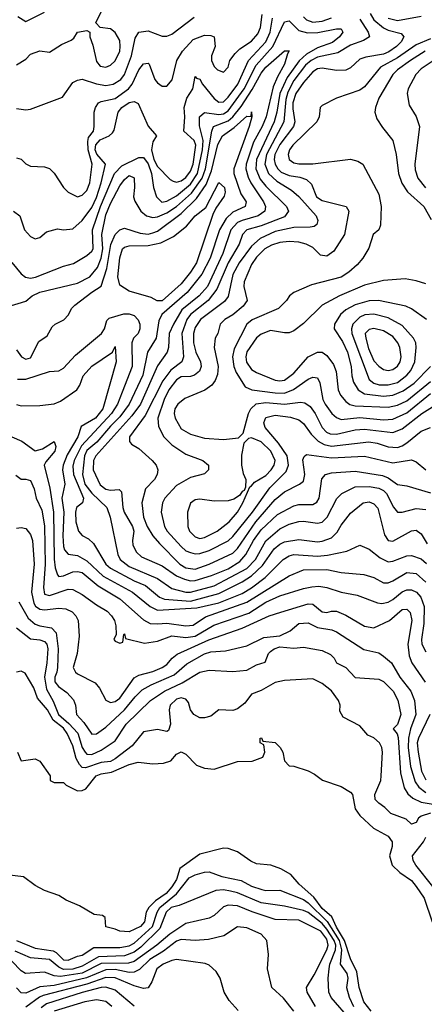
# Model space of a CAD drawing. Header units: inches. Extents: x 1793389 to 1900389, y 320802 to 470796.
# Tile 308 of 656: x 1837924 to 1839644, y 410839 to 415024. Entities that reach past the tile are written whole.
import ezdxf

# ---------------------------------------------------------------- set-up
doc = ezdxf.new("R2010")
doc.units = ezdxf.units.IN
doc.header["$MEASUREMENT"] = 0
doc.layers.add('B8431', color=7, linetype='Continuous')

msp = doc.modelspace()

# ---------------------------------------------------------------- linework, layer by layer
at = {"layer": 'B8431', "color": 2}
for points, elevation in [([(1837910, 414831.3), (1837950, 414856), (1837970, 414877.3), (1838010, 414890.8), (1838050, 414886), (1838102, 414918), (1838143.1, 414936.9), (1838154.6, 414945.4), (1838169.5, 414970.5), (1838210, 414978), (1838222, 414970), (1838222, 414950), (1838235.5, 414915.5), (1838250, 414846), (1838266, 414826), (1838290, 414822.4), (1838310, 414830.5), (1838330, 414848), (1838349.6, 414890), (1838351.3, 414910), (1838350, 414935.3), (1838330, 414969.2), (1838310, 414985.2), (1838266, 414990), (1838248, 415010), (1838274.5, 415065.5)], 286), ([(1837898, 414210), (1837924.7, 414190), (1837944.7, 414130), (1837970, 414102), (1837990, 414092), (1838010, 414098), (1838038, 414122), (1838084.7, 414135.3), (1838110, 414131), (1838150, 414134.8), (1838190, 414170.7), (1838230, 414225.5), (1838250, 414268), (1838269.8, 414330), (1838288.3, 414410), (1838252.3, 414452.3), (1838245, 414470), (1838247.9, 414492.1), (1838266.7, 414513.3), (1838303.6, 414530), (1838318, 414542), (1838325.9, 414554.1), (1838342, 414630), (1838358, 414650), (1838390, 414672.2), (1838410, 414676.3), (1838427.7, 414667.7), (1838470.5, 414570.5), (1838506, 414530), (1838490, 414504), (1838484.5, 414470), (1838493.7, 414430), (1838510, 414399.6), (1838564, 414344), (1838576.7, 414336.7), (1838590, 414333.7), (1838610, 414338.9), (1838630, 414353.4), (1838650, 414380.4), (1838660.7, 414410), (1838672.4, 414490), (1838665.1, 414510), (1838622, 414550), (1838626.6, 414610), (1838622.7, 414650), (1838634.5, 414690), (1838659.5, 414730), (1838670, 414782), (1838675.3, 414775.3), (1838690, 414770.8), (1838700.7, 414750), (1838750, 414688), (1838770, 414672.7), (1838790, 414674.4), (1838810, 414694), (1838851.8, 414750), (1838896.4, 414850), (1838970.8, 414930), (1838988.7, 414970), (1838998.7, 415030)], 274), ([(1837910, 414436), (1837930, 414431.3), (1837950.7, 414410.7), (1837970, 414401), (1838030, 414398.8), (1838050, 414390.8), (1838070, 414371), (1838110.7, 414310), (1838130, 414290.7), (1838170, 414270.7), (1838190, 414277.3), (1838210, 414297.3), (1838222, 414330), (1838231.3, 414410), (1838215.5, 414470), (1838213.6, 414506.4), (1838216.6, 414523.4), (1838237.2, 414550), (1838241.2, 414570), (1838240.9, 414630), (1838246, 414650), (1838259.3, 414670), (1838270, 414676.4), (1838330, 414687.9), (1838386.3, 414730), (1838402.7, 414750), (1838430, 414810.5), (1838450, 414836.3), (1838470, 414839.1), (1838474.3, 414834.3), (1838499.1, 414770), (1838510, 414754.8), (1838530, 414741), (1838550, 414741), (1838571.9, 414768.1), (1838591.6, 414850), (1838616.2, 414890), (1838660.8, 414939.2), (1838710, 414958), (1838736.3, 414956.3), (1838751, 414950), (1838754.8, 414910), (1838738.8, 414870), (1838738.8, 414850), (1838750, 414824.7), (1838764.7, 414810), (1838790, 414801), (1838810, 414822), (1838817.2, 414850), (1838839.6, 414880.4), (1838860.4, 414899.6), (1838910, 414932.7), (1838936.6, 414963.4), (1838948.2, 414990), (1838954.6, 415045.4)], 278), ([(1837910, 414646), (1837950, 414640.7), (1837970, 414642.8), (1838106, 414694), (1838150, 414756), (1838170, 414766.8), (1838190, 414770.7), (1838250, 414750.4), (1838290, 414743.7), (1838321.2, 414750), (1838354.5, 414770), (1838369.7, 414790.3), (1838399.7, 414870), (1838414.7, 414945.3), (1838430, 414970.7), (1838470, 414976.3), (1838530, 414954), (1838550, 414954), (1838570, 414962), (1838665.3, 415034.7)], 282), ([(1837916.7, 415036.7), (1837950, 415016), (1838030, 415056)], 290), ([(1839370, 415025.5), (1839405.5, 414970), (1839410.8, 414950), (1839384.9, 414935.1), (1839330, 414915.8), (1839276.7, 414883.3), (1839190, 414863.8), (1839162.6, 414850), (1839139.1, 414830), (1839090, 414765.4), (1839063.8, 414716.2), (1839055, 414685), (1839047.2, 414590), (1838972.8, 414450), (1838966, 414410), (1838982.3, 414370), (1839017.4, 414337.4), (1839079.2, 414299.2), (1839110, 414272.7), (1839184.9, 414190), (1839190.7, 414170), (1839187.1, 414152.9), (1839175.2, 414144.8), (1839158.4, 414141.6), (1839090, 414139.7), (1839010, 414123.9), (1838946.8, 414093.2), (1838910, 414061.3), (1838856.9, 413990), (1838830, 413940.9), (1838810, 413846.6), (1838794.2, 413825.8), (1838692.2, 413750), (1838670, 413716), (1838663.1, 413690), (1838663.1, 413650), (1838672, 413610), (1838692.4, 413570), (1838694.9, 413550), (1838688, 413530), (1838667.1, 413512.9), (1838650, 413507.6), (1838610, 413506), (1838590, 413493), (1838557.4, 413450), (1838538.5, 413410), (1838511.8, 413330), (1838514.2, 413294.2), (1838536.3, 413250), (1838570, 413216.3), (1838630, 413177.3), (1838702, 413150), (1838726, 413130), (1838726, 413110), (1838710, 413094), (1838650, 413078), (1838590, 413043.7), (1838540.7, 412990), (1838530.6, 412970), (1838526, 412930), (1838539.3, 412870), (1838550.4, 412850), (1838610, 412784.4), (1838630, 412766.7), (1838650, 412758.7), (1838670, 412753.4), (1838690, 412754.6), (1838730, 412767.4), (1838810, 412808.7), (1838830, 412826.7), (1838913.3, 412930), (1838986.6, 413033.4), (1839057, 413103), (1839067.1, 413130), (1839060.4, 413170), (1839024, 413224), (1838967.6, 413290), (1838962, 413310), (1838970, 413333.4), (1839010, 413342.4), (1839074.6, 413334.6), (1839110, 413323), (1839130, 413307.7), (1839162.6, 413262.6), (1839192.7, 413232.7), (1839217.8, 413217.8), (1839250, 413211.4), (1839408.8, 413228.8), (1839443.8, 413223.8), (1839490, 413208.7), (1839530, 413206), (1839550, 413212), (1839570, 413224.9), (1839630, 413274.9), (1839670, 413290.6)], 274), ([(1839414, 415050), (1839430, 415023.1), (1839470, 414988.9), (1839490, 414979), (1839545.5, 414965.5), (1839556.3, 414950), (1839546, 414930), (1839526.4, 414910), (1839493.1, 414886.9), (1839470, 414877.6), (1839395.1, 414864.9), (1839370, 414856.2), (1839330, 414819.3), (1839310.4, 414809.6), (1839270, 414807.3), (1839210, 414817.6), (1839190, 414814.7), (1839170, 414802), (1839130, 414756.9), (1839097.3, 414710), (1839085, 414670), (1839084.4, 414644.4), (1839093.4, 414590), (1839087.6, 414570), (1839030, 414492.8), (1839009.2, 414450), (1839006, 414430), (1839010.2, 414410), (1839020.9, 414390), (1839035.9, 414375.9), (1839070, 414360.8), (1839114.3, 414354.3), (1839143.7, 414343.7), (1839164.4, 414324.4), (1839185.5, 414270), (1839210, 414254.4), (1839311.3, 414230), (1839322.8, 414210), (1839304.9, 414110), (1839259.9, 414040.1), (1839230, 414018), (1839202.9, 414022.9), (1839170, 414055.1), (1839142, 414070), (1839110, 414078), (1839070, 414081.1), (1839030, 414076.9), (1838994.3, 414065.7), (1838966.4, 414050), (1838930, 414013.6), (1838910, 413982.7), (1838878.4, 413910), (1838877.1, 413890), (1838890.6, 413830), (1838874.4, 413805.6), (1838830, 413769.4), (1838796, 413750), (1838776, 413730), (1838766, 413690), (1838754.8, 413670), (1838750.6, 413630), (1838767, 413550), (1838764.9, 413515.1), (1838755.5, 413490), (1838740.7, 413470), (1838710.3, 413449.7), (1838626, 413414), (1838596.3, 413390), (1838583.8, 413370), (1838580.5, 413350), (1838585.5, 413330), (1838610, 413284.9), (1838650, 413261.6), (1838710, 413244.9), (1838790, 413239.3), (1838854, 413246), (1838874, 413266), (1838896.9, 413350), (1838906.6, 413370), (1838928.9, 413391.1), (1838970, 413396.5), (1839050, 413390.2), (1839118, 413398), (1839135.6, 413395.6), (1839159.2, 413379.2), (1839179.5, 413350), (1839210.4, 413290), (1839228.2, 413270), (1839243.6, 413263.6), (1839270, 413262.3), (1839350, 413280.2), (1839390, 413283.6), (1839510, 413268.7), (1839550, 413284.9), (1839633.6, 413350), (1839690, 413385.3)], 278), ([(1839130, 415036.3), (1839142.9, 415022.9), (1839170, 415012.6), (1839210, 415017.2), (1839249.1, 415030.9)], 274), ([(1839490.7, 415030), (1839530, 415020.2), (1839630, 415039)], 282), ([(1837890, 413991), (1837930, 413944), (1837948.7, 413928.7), (1837970, 413924.9), (1837991, 413929), (1838110, 413976.3), (1838152, 413988), (1838210, 414022), (1838230, 414039.1), (1838236.3, 414050), (1838234, 414130), (1838267.4, 414230), (1838327.4, 414370), (1838357.8, 414402.2), (1838430, 414437.6), (1838450, 414438.4), (1838470, 414410.4), (1838484.2, 414370), (1838492.4, 414310), (1838506, 414270), (1838528.7, 414248.7), (1838550, 414252.4), (1838590, 414274.6), (1838650, 414323.9), (1838680.2, 414370), (1838701.2, 414470), (1838703.9, 414510), (1838688.2, 414571.8), (1838688.7, 414611.3), (1838710, 414628.4), (1838770, 414620.7), (1838790, 414623.2), (1838810, 414636.5), (1838877.7, 414730), (1838928.7, 414830), (1838999.8, 414910), (1839050, 415014.8), (1839070, 415018.8), (1839110, 414977.6), (1839147.7, 414967.7), (1839191.2, 414968.8), (1839270, 414984.9), (1839290, 414984.7), (1839297.3, 414970), (1839284, 414950), (1839253.1, 414926.9), (1839190, 414904.2), (1839142.5, 414877.5), (1839111.3, 414848.7), (1839061.5, 414778.5), (1839029.3, 414710), (1839017.5, 414630), (1839006, 414590), (1838930.2, 414430), (1838927.1, 414390), (1838945.8, 414345.8), (1838970, 414316.5), (1839058.8, 414230), (1839067.3, 414210), (1839050, 414186), (1838950, 414147.3), (1838890, 414131.1), (1838870.5, 414110), (1838856.5, 414070), (1838810, 413989.6), (1838762.2, 413877.8), (1838724.9, 413830), (1838650, 413771.1), (1838634.9, 413750), (1838613.8, 413690), (1838620.3, 413590), (1838612.7, 413570), (1838566.6, 413533.4), (1838531.8, 413488.2), (1838458, 413342), (1838390.8, 413250), (1838391, 413231), (1838399.8, 413219.8), (1838430, 413201), (1838486.8, 413150), (1838504, 413130), (1838510.7, 413110), (1838507.7, 413090), (1838497.3, 413070), (1838459.1, 413030), (1838443, 412970), (1838450.4, 412910), (1838465.7, 412870), (1838490, 412830.4), (1838518, 412798), (1838604.4, 412710), (1838630, 412693.7), (1838670, 412688.9), (1838729.3, 412710), (1838830, 412757), (1838850, 412776.4), (1838927.4, 412890), (1839010, 412984.4), (1839050, 413016.4), (1839114, 413050), (1839130, 413062.8), (1839135.6, 413090), (1839127.3, 413152.7), (1839132.7, 413167.3), (1839143.7, 413176.3), (1839250, 413160.9), (1839390, 413168.5), (1839510, 413140.3), (1839590, 413153), (1839610, 413144), (1839650.8, 413110)], 270), ([(1839670, 414942.3), (1839610, 414916.4), (1839530, 414861.5), (1839457.6, 414822.4), (1839390, 414738), (1839370, 414723.7), (1839271.3, 414690), (1839210, 414659), (1839201, 414650), (1839197.3, 414610), (1839187.3, 414590), (1839084.4, 414490), (1839070.4, 414470), (1839064.9, 414450), (1839068.9, 414428.9), (1839090, 414414.9), (1839110, 414410.3), (1839170, 414411.5), (1839330, 414430.7), (1839362, 414422), (1839382, 414410), (1839450, 414282), (1839460.7, 414230), (1839458, 414150), (1839451.3, 414130), (1839426, 414110), (1839407.9, 414052.1), (1839382.8, 414010), (1839358.8, 413981.2), (1839322.8, 413950), (1839290, 413929.6), (1839163.8, 413896.2), (1839090, 413864), (1839070.6, 413849.4), (1839058.8, 413830), (1839024.2, 413795.8), (1838912.7, 413747.3), (1838890.2, 413729.8), (1838835.9, 413624.1), (1838828.7, 413590), (1838834.6, 413550), (1838844, 413524), (1838882.8, 413462.8), (1838910.4, 413450.4), (1839010, 413437.3), (1839050, 413436.5), (1839087.9, 413452.1), (1839150, 413495.5), (1839170, 413504), (1839190, 413501), (1839199.9, 413479.9), (1839212.2, 413410), (1839223.1, 413390), (1839250.6, 413350), (1839270, 413333), (1839290, 413324.9), (1839370, 413332.6), (1839470, 413323.6), (1839510, 413326.3), (1839570, 413352.9), (1839670, 413434.3)], 282), ([(1837870, 413802.8), (1837950, 413827.3), (1837977.2, 413850), (1838010, 413866), (1838170, 413903.1), (1838222.4, 413930), (1838255.1, 413970), (1838269.8, 414010.2), (1838277.3, 414050), (1838273.1, 414110), (1838290, 414194), (1838310, 414243), (1838350, 414318), (1838370, 414344.9), (1838390, 414360.7), (1838410, 414351), (1838412.4, 414310), (1838407.7, 414270), (1838412.8, 414252.8), (1838439.1, 414210), (1838462.8, 414190), (1838490, 414183.1), (1838510, 414185.5), (1838550, 414202.8), (1838590, 414230.2), (1838654, 414286), (1838700.2, 414350), (1838713.2, 414390), (1838740.4, 414550), (1838747.8, 414570), (1838810, 414594.2), (1838830, 414611.3), (1838865.2, 414654.8), (1838912.8, 414727.2), (1838950, 414796.4), (1838970, 414821.3), (1839050, 414890.8), (1839070, 414891.3), (1839062, 414878), (1839050, 414834), (1839019.2, 414780.8), (1839002, 414738), (1838971.3, 414610), (1838954.7, 414570), (1838917.5, 414502.5), (1838886.9, 414410), (1838884.7, 414390), (1838894.5, 414354.5), (1838906, 414330), (1838960.3, 414250), (1838968.4, 414230), (1838965.5, 414210), (1838937.3, 414190), (1838870, 414170.8), (1838850, 414160.9), (1838821.5, 414130), (1838787.7, 414030), (1838721.7, 413890), (1838686.7, 413850), (1838613.1, 413790), (1838577.4, 413730), (1838558.9, 413690), (1838557, 413630), (1838550.4, 413610), (1838510, 413552.7), (1838437.7, 413390), (1838400.3, 413339.7), (1838247.2, 413170), (1838237.4, 413150), (1838236.5, 413110), (1838266.6, 413046.6), (1838290, 413028.4), (1838310, 413024.4), (1838346.8, 413026.8), (1838356.4, 413016.4), (1838362, 412950), (1838368.7, 412930), (1838403.7, 412870), (1838408.5, 412850), (1838403, 412810), (1838405.5, 412790), (1838419.9, 412759.9), (1838441.4, 412741.4), (1838530, 412703.1), (1838590, 412660.3), (1838625.1, 412645.1), (1838650, 412639), (1838670, 412640.2), (1838739.1, 412660.9), (1838810, 412690.3), (1838859.5, 412720.5), (1838885.7, 412750), (1838917.7, 412810), (1838950, 412855.3), (1839019.6, 412920.4), (1839090, 412957.6), (1839110, 412963.1), (1839170, 412963.8), (1839187.6, 412972.4), (1839196.9, 412990), (1839208.2, 413071.8), (1839224, 413090), (1839250, 413097.6), (1839350, 413104.2), (1839466.4, 413086.4), (1839490, 413077), (1839530, 413048.5), (1839570, 413043), (1839670, 413012.7)], 266), ([(1839648.2, 414890), (1839584.9, 414850), (1839530.4, 414810), (1839510.4, 414790), (1839450.6, 414690), (1839436.3, 414650), (1839434, 414630), (1839442.5, 414602.5), (1839465.8, 414565.8), (1839510.7, 414510), (1839524.9, 414450), (1839534.9, 414370), (1839548.5, 414328.5), (1839572.1, 414292.1), (1839642, 414230), (1839673.7, 414173.7)], 286), ([(1839690, 414854.7), (1839630, 414814), (1839607.7, 414790), (1839574.8, 414730), (1839571, 414710), (1839579.8, 414659.8), (1839610, 414612), (1839624, 414570), (1839603.1, 414410), (1839605.1, 414385.1), (1839617, 414350), (1839649.2, 414309.2)], 290), ([(1837910, 413621), (1837931.3, 413590), (1837950, 413580.7), (1837970, 413586.8), (1838004.8, 413655.2), (1838040.2, 413679.8), (1838062, 413718), (1838075.3, 413730), (1838111.6, 413748.4), (1838131.5, 413768.5), (1838144.1, 413795.9), (1838159, 413810), (1838230, 413866), (1838270, 413890.8), (1838294.2, 413965.8), (1838311.5, 414068.5), (1838330, 414110.7), (1838350, 414130.7), (1838370, 414138), (1838436.4, 414116.4), (1838470, 414112.2), (1838490, 414117), (1838510, 414125.3), (1838610, 414200.3), (1838676.1, 414263.9), (1838716.4, 414323.6), (1838738.8, 414381.2), (1838766.9, 414493.1), (1838786.6, 414530), (1838835.3, 414564.7), (1838890, 414614), (1838908, 414612), (1838910, 414632), (1838910.6, 414610.6), (1838899.5, 414570), (1838834, 414390), (1838834.9, 414370), (1838863.8, 414283.8), (1838886.8, 414250), (1838882.8, 414230), (1838830, 414205.6), (1838802, 414178), (1838773.8, 414130), (1838733.4, 414010), (1838697.7, 413942.3), (1838635.8, 413864.2), (1838527.7, 413770), (1838515.6, 413744.4), (1838503.7, 413670), (1838467, 413610), (1838447.3, 413512.7), (1838388.9, 413390), (1838350, 413335.1), (1838310, 413296.4), (1838252, 413228), (1838210, 413192.3), (1838198.8, 413170), (1838191.3, 413090), (1838201.1, 413050), (1838230, 413011.6), (1838294.4, 412950), (1838308.4, 412910), (1838341.3, 412750), (1838350.4, 412730), (1838390, 412700.2), (1838509.2, 412649.2), (1838570, 412606.3), (1838630, 412590.2), (1838650, 412590.2), (1838750, 412617.2), (1838890, 412691.6), (1838926, 412730), (1838970.7, 412809.3), (1839030, 412859.5), (1839070, 412879.5), (1839110, 412890.4), (1839130, 412892.2), (1839190, 412884.4), (1839210, 412888.4), (1839230.8, 412909.2), (1839271.5, 412988.5), (1839293.2, 413010), (1839350, 413037.6), (1839410, 413039.6), (1839450, 413033.1), (1839470, 413023.1), (1839483.1, 413010), (1839512.4, 412952.4), (1839530, 412930.8), (1839550, 412930.7), (1839610, 412946.4), (1839650, 412941.6)], 262), ([(1839650, 413901.2), (1839610, 413914), (1839562, 413922), (1839470, 413915.1), (1839390, 413895.6), (1839282.8, 413850), (1839210.3, 413809.7), (1839130, 413732.7), (1839090, 413701.2), (1839070, 413692.7), (1839050, 413692.7), (1838990, 413702.7), (1838950, 413686.6), (1838930, 413672), (1838890, 413612.3), (1838884.6, 413590), (1838888.1, 413568.1), (1838910, 413537.1), (1838930, 413523.7), (1839010, 413492), (1839030, 413488.8), (1839050, 413492.2), (1839090, 413521.3), (1839150, 413590.6), (1839190, 413610.5), (1839210, 413610.6), (1839230, 413596), (1839258, 413558), (1839268.9, 413528.9), (1839277.6, 413450), (1839287.5, 413427.5), (1839310, 413400.5), (1839327.8, 413387.8), (1839350, 413383.1), (1839490, 413376.5), (1839530, 413384.9), (1839570, 413404.4), (1839670, 413485.2)], 286), ([(1839654, 413750), (1839590, 413795.1), (1839565.4, 413805.4), (1839449.7, 413829.7), (1839410, 413828.3), (1839350, 413811.3), (1839310.6, 413790), (1839288, 413770), (1839262, 413730), (1839260.7, 413710), (1839295.8, 413655.8), (1839316.9, 413610), (1839333.1, 413550), (1839335.3, 413510), (1839342.5, 413482.5), (1839363, 413450), (1839390, 413433.4), (1839470, 413423.6), (1839510, 413427.9), (1839554.5, 413445.5), (1839600.8, 413479.2), (1839669.6, 413550)], 290), ([(1837915.2, 413495.2), (1837950, 413496.4), (1838050, 413527.7), (1838090, 413530.8), (1838110, 413542.8), (1838161.7, 413598.3), (1838271.5, 413690), (1838285.1, 413710), (1838294.8, 413745.2), (1838304.5, 413755.5), (1838366.3, 413773.7), (1838390, 413773.7), (1838410, 413766.4), (1838427.5, 413747.5), (1838434.4, 413730), (1838434.9, 413710), (1838427.3, 413690), (1838407.7, 413670), (1838400.5, 413650), (1838402.4, 413550), (1838360, 413440), (1838339, 413390), (1838314.9, 413350), (1838186.9, 413213.1), (1838155.5, 413150), (1838150, 413126), (1838152.2, 413090), (1838194.9, 412990), (1838190.6, 412970), (1838166, 412950), (1838161.3, 412930), (1838162, 412890), (1838174, 412850), (1838190, 412830.8), (1838216.7, 412816.7), (1838238, 412798), (1838290.2, 412710.2), (1838310, 412692.2), (1838410, 412639), (1838458.9, 412618.9), (1838518, 412570), (1838540.2, 412560.2), (1838650, 412552.6), (1838770, 412584.9), (1838870, 412634.7), (1838910, 412660.2), (1838956.1, 412703.9), (1839005.6, 412774.4), (1839030, 412794.9), (1839050, 412804.2), (1839110, 412814), (1839190, 412804.9), (1839210, 412806.7), (1839250, 412821.6), (1839274.2, 412845.8), (1839290, 412874.8), (1839330, 412926.8), (1839384, 412970), (1839410, 412974.4), (1839430, 412965.5), (1839447.1, 412947.1), (1839474.4, 412834.4), (1839490, 412810.8), (1839510, 412808), (1839590, 412850.6), (1839610, 412854), (1839630, 412838.8), (1839655.8, 412795.8)], 258), ([(1837910, 413388), (1837930, 413383), (1838010, 413384), (1838070, 413390.7), (1838098, 413402), (1838166.6, 413450), (1838179.6, 413470), (1838193.2, 413510), (1838230, 413550.6), (1838318, 413610), (1838330, 413634), (1838333.7, 413570), (1838278, 413370), (1838246, 413330), (1838185.4, 413294.6), (1838171.3, 413250), (1838125.4, 413174.6), (1838108.9, 413130), (1838106.3, 413110), (1838115.8, 413050), (1838103.2, 412990), (1838111.3, 412930), (1838107.3, 412830), (1838110, 412784.7), (1838114.4, 412770), (1838130, 412752.7), (1838170, 412746), (1838210, 412724.2), (1838278.8, 412658.8), (1838403, 412590), (1838478, 412530), (1838510, 412514.3), (1838676.6, 412523.4), (1838770, 412545.4), (1838870, 412585.5), (1838910, 412609), (1838967.3, 412652.7), (1839044.5, 412730), (1839070, 412744.9), (1839090, 412750.3), (1839190, 412743.6), (1839232.3, 412747.7), (1839315.1, 412764.9), (1839370, 412790.7), (1839410, 412773.4), (1839456.2, 412736.2), (1839490, 412719.3), (1839510, 412721.6), (1839570, 412744.9), (1839590, 412746.7), (1839630, 412732.4), (1839653, 412713)], 254), ([(1837890, 413250.8), (1837932.5, 413232.5), (1837990, 413190.8), (1838020.9, 413199.1), (1838070.7, 413230.7), (1838077.3, 413210), (1838072.7, 413190), (1838034.9, 413145.1), (1838027.7, 413130), (1838052.5, 413032.5), (1838068, 412930), (1838070.2, 412730.2), (1838074.6, 412694.6), (1838084.4, 412664.4), (1838090, 412657.3), (1838110, 412660.4), (1838150, 412676.5), (1838170, 412678.9), (1838190, 412674.6), (1838257.8, 412617.8), (1838350, 412562), (1838450, 412472.7), (1838478, 412458), (1838510, 412455.3), (1838550, 412459.5), (1838630, 412447.6), (1838662, 412450), (1838713.7, 412486.3), (1838890, 412547.7), (1839070, 412660.4), (1839130, 412684.9), (1839230, 412686.7), (1839290, 412674.4), (1839386.2, 412666.2), (1839430, 412653), (1839470.4, 412630.4), (1839490, 412630.4), (1839510, 412638.4), (1839570, 412674), (1839610, 412670.4), (1839650, 412633)], 250), ([(1837907.5, 413087.5), (1837930, 413071.3), (1837950, 413071.3), (1837970, 413064.7), (1837985.5, 413030), (1837993.7, 412990), (1838018.4, 412938.4), (1838030, 412872), (1838032, 412708), (1838024.9, 412610), (1838030, 412582), (1838050, 412575.8), (1838130, 412603.1), (1838150, 412601.6), (1838190, 412580.5), (1838250, 412536.3), (1838296, 412510), (1838314.8, 412490), (1838326.8, 412470), (1838332.7, 412447.3), (1838334, 412410), (1838324.7, 412390), (1838330, 412382), (1838350, 412374), (1838362, 412378), (1838366, 412410), (1838370, 412414), (1838374, 412394), (1838454.4, 412374.4), (1838510, 412383), (1838570, 412404.9), (1838630, 412398.3), (1838670, 412403.5), (1838749.8, 412450.2), (1838898.3, 412501.7), (1838970, 412547.4), (1839030, 412574.9), (1839130, 412606.7), (1839166.5, 412613.5), (1839195.6, 412615.6), (1839230, 412610.4), (1839290, 412590.4), (1839358.3, 412578.3), (1839445.2, 412545.2), (1839463, 412543), (1839490, 412548.4), (1839510, 412559.5), (1839550, 412592), (1839570, 412600.3), (1839590, 412600.3), (1839610.2, 412590.2), (1839628.5, 412570), (1839644, 412530), (1839642.2, 412457.8), (1839631.8, 412390), (1839634, 412370), (1839650, 412337.3)], 246), ([(1837910, 412862), (1837930, 412864.7), (1837950, 412861), (1837970, 412836), (1837978, 412810), (1837985.3, 412710), (1837974, 412590), (1837984.5, 412544.5), (1837991.5, 412531.5), (1838010, 412518.7), (1838030, 412515.6), (1838090, 412522), (1838119.5, 412519.5), (1838147.3, 412507.3), (1838163, 412490), (1838172.7, 412470), (1838176.1, 412403.9), (1838167.7, 412330), (1838150.6, 412270), (1838160.7, 412250), (1838170, 412243), (1838244.6, 412204.6), (1838262.9, 412182.9), (1838290, 412131), (1838310, 412122), (1838330, 412126), (1838350, 412140.5), (1838410, 412226.4), (1838430, 412237.6), (1838490, 412254), (1838529.2, 412270), (1838550, 412283.8), (1838572.3, 412310), (1838593.5, 412326.5), (1838728.3, 412388.3), (1838870, 412437.4), (1838984, 412490), (1839033.8, 412506.2), (1839150, 412541.3), (1839170, 412539.5), (1839210, 412507), (1839230, 412503.7), (1839250, 412510.4), (1839270.3, 412510.3), (1839310, 412493.4), (1839390, 412445.5), (1839430, 412439.3), (1839496, 412470), (1839550, 412516.4), (1839570, 412518), (1839584.4, 412504.4), (1839590.3, 412470.3), (1839574.6, 412370), (1839579.5, 412319.5), (1839590.4, 412290), (1839647.5, 412207.5)], 242), ([(1837920.4, 412550), (1837960.2, 412480.2), (1837990, 412454.9), (1838010, 412447.2), (1838059.3, 412439.3), (1838078.4, 412418.4), (1838087.1, 412350), (1838084.9, 412270), (1838082, 412250), (1838072.7, 412230), (1838072.7, 412210), (1838088.2, 412190), (1838124.4, 412164.4), (1838152.7, 412132.7), (1838160.7, 412110), (1838165.5, 412070), (1838196.1, 412036.1), (1838230, 411987.3), (1838250, 411988), (1838290, 412016.3), (1838369.8, 412090.2), (1838414.5, 412145.5), (1838444.8, 412175.2), (1838483.3, 412196.7), (1838581.2, 412238.8), (1838633.9, 412286.1), (1838710, 412328.8), (1838737, 412337), (1838799.1, 412340.9), (1838890, 412363), (1838961.5, 412398.5), (1839030, 412404.5), (1839073.5, 412426.5), (1839110, 412457.1), (1839150, 412460.7), (1839190, 412440.4), (1839250.3, 412430.3), (1839270, 412422), (1839387, 412347), (1839450, 412332.7), (1839470, 412318.4), (1839503.8, 412290), (1839540.5, 412230), (1839586.7, 412170), (1839601.6, 412130), (1839608.5, 412070), (1839584.9, 412010), (1839576.5, 411970), (1839575.9, 411930), (1839585.8, 411850), (1839604.6, 411784.6), (1839621.3, 411761.3), (1839650, 411739.6)], 238), ([(1837910, 412438.8), (1837970, 412392.4), (1838010, 412388.5), (1838030, 412380.3), (1838038.9, 412370), (1838043.1, 412350), (1838039.7, 412290), (1838029.2, 412230), (1838038.5, 412178.5), (1838066.7, 412126.7), (1838089.3, 412070), (1838133.1, 412033.1), (1838170.9, 411990.9), (1838190.2, 411930.2), (1838202.6, 411910), (1838210, 411902.6), (1838230, 411900.3), (1838270, 411918.7), (1838330, 411959.3), (1838376.9, 412030), (1838479.5, 412130), (1838539.5, 412170), (1838615.1, 412204.9), (1838690, 412250.3), (1838730, 412258.4), (1838830, 412253), (1838890, 412259.1), (1838930, 412281.6), (1838966.8, 412293.2), (1838982, 412330), (1838990, 412339.1), (1839005.2, 412350), (1839030, 412357.6), (1839090, 412353), (1839130, 412357.1), (1839210, 412342.4), (1839245.1, 412325.1), (1839260.7, 412310), (1839270.6, 412290.6), (1839310, 412270.8), (1839350, 412227.3), (1839450, 412220.7), (1839470, 412210.5), (1839512.2, 412170), (1839531.4, 412131.4), (1839544.6, 412070), (1839530, 412028.7), (1839511.3, 412010), (1839528.5, 411988.5), (1839532.5, 411972.5), (1839542.2, 411822.2), (1839558.3, 411758.3), (1839573.9, 411733.9), (1839594.8, 411714.8), (1839630, 411698.3), (1839750, 411678.4)], 234), ([(1839670, 411651.5), (1839630, 411639.1), (1839619.3, 411630), (1839610, 411611.3), (1839590, 411604), (1839566.2, 411626.2), (1839501, 411650), (1839476.1, 411676.1), (1839450, 411693.4), (1839435.5, 411710), (1839433.4, 411730), (1839458.8, 411790), (1839461, 411810), (1839466.8, 411910), (1839464, 411930), (1839454, 411950), (1839430, 411970.8), (1839403.5, 411983.5), (1839370, 412022), (1839299.6, 412059.6), (1839285.4, 412085.4), (1839286, 412110), (1839278.8, 412130), (1839250, 412171.3), (1839210, 412202), (1839170, 412222), (1839050, 412214.8), (1839010, 412206.8), (1838950, 412173), (1838910, 412157.3), (1838881.4, 412118.6), (1838850, 412094.7), (1838830, 412087.7), (1838770, 412090.5), (1838736, 412064), (1838710, 412056.4), (1838690, 412057.1), (1838664, 412070), (1838650.7, 412090), (1838641.4, 412121.4), (1838630, 412136), (1838610, 412142), (1838590, 412135.5), (1838563.7, 412110), (1838559.3, 412090), (1838565.2, 412030), (1838557.2, 412002.8), (1838550, 411998), (1838510, 412007.3), (1838450, 411996.3), (1838402.4, 411937.6), (1838330, 411882.6), (1838310, 411870.3), (1838270, 411867.1), (1838203.4, 411843.4), (1838190, 411845.5), (1838177.7, 411857.7), (1838163.7, 411883.7), (1838150, 411937.3), (1838125.2, 411990), (1838110, 412012.4), (1838066.3, 412046.3), (1838041.5, 412090), (1837999.6, 412139.6), (1837983.7, 412183.7), (1837946.8, 412246.8), (1837930, 412254.8), (1837910, 412250.7)], 230), ([(1839667.7, 412070), (1839618.6, 411970), (1839614.2, 411950), (1839617.6, 411910), (1839632.6, 411830), (1839650, 411792.4)], 242), ([(1837914, 411910), (1837930, 411874), (1837990, 411882), (1838010, 411872), (1838054, 411810), (1838054, 411790), (1838070, 411782), (1838110, 411782), (1838122, 411770), (1838170, 411746.8), (1838190, 411747.3), (1838205.1, 411754.9), (1838249.6, 411810), (1838270, 411818.7), (1838314.8, 411825.2), (1838390, 411858.7), (1838427.9, 411867.9), (1838490, 411860.5), (1838535.9, 411864.1), (1838566.3, 411873.7), (1838590, 411902), (1838610, 411912), (1838630, 411902), (1838676, 411856), (1838710, 411842.8), (1838750, 411838.8), (1838850, 411871.3), (1838912.7, 411872.7), (1838958, 411890), (1838966, 411910), (1838962, 411942), (1838946, 411950), (1838946, 411970), (1838951.6, 411971.6), (1838958, 411958), (1839010, 411952), (1839031.1, 411931.1), (1839042, 411910), (1839050, 411874), (1839070, 411852), (1839090, 411851.3), (1839150.7, 411830.7), (1839177.3, 411817.3), (1839211.1, 411791.1), (1839290, 411764.7), (1839330, 411741), (1839338.8, 411730), (1839350.7, 411670), (1839370, 411641), (1839427.3, 411587.3), (1839490, 411553.4), (1839507.3, 411530), (1839507.3, 411510), (1839496.3, 411470), (1839506.8, 411430), (1839539.5, 411399.5), (1839590, 411365.5), (1839610, 411339.1), (1839643.8, 411290), (1839677.3, 411190)], 226), ([(1839679.6, 411339.6), (1839608.4, 411430), (1839597.1, 411450), (1839593.4, 411470), (1839640.5, 411530), (1839650, 411549)], 230), ([(1839417.4, 410810), (1839387.3, 410850), (1839367.4, 410910), (1839356.5, 410976.5), (1839330, 411032.7), (1839305.2, 411110), (1839270, 411167.3), (1839250.6, 411210.6), (1839210, 411245.6), (1839173.9, 411293.9), (1839111.5, 411350), (1839077, 411390), (1839034.6, 411414.6), (1838991, 411431), (1838930, 411436.1), (1838906.9, 411446.9), (1838850, 411487.3), (1838810, 411501), (1838790, 411502.7), (1838690, 411477.4), (1838604.5, 411415.5), (1838590, 411369.5), (1838570, 411337.6), (1838546.4, 411310), (1838501.5, 411278.5), (1838472.2, 411250), (1838462, 411230), (1838454, 411190), (1838437.3, 411170), (1838390, 411147.3), (1838350, 411149.4), (1838330, 411159), (1838290, 411168), (1838287.3, 411207.3), (1838276.4, 411216.4), (1838240.4, 411220.4), (1838178, 411258), (1838122, 411282), (1838090, 411302), (1838030, 411322), (1837990, 411344), (1837940.2, 411380.2), (1837869.5, 411389.5)], 226), ([(1837910, 411109.7), (1837990, 411078.3), (1838065.9, 411065.9), (1838078.9, 411058.9), (1838110, 411028.6), (1838130, 411026), (1838170, 411044.2), (1838190, 411048.2), (1838239.6, 411080.4), (1838350, 411079.8), (1838390, 411087.9), (1838410, 411099.3), (1838488.4, 411170), (1838508.5, 411230), (1838520.2, 411250), (1838590.8, 411309.2), (1838644.2, 411375.8), (1838669.2, 411389.2), (1838710, 411400.9), (1838730, 411402.7), (1838782.6, 411382.6), (1838864.9, 411364.9), (1838910, 411341.6), (1838953.2, 411326.8), (1838970, 411322.9), (1839030, 411323.6), (1839130, 411284.8), (1839150, 411270.9), (1839231.2, 411191.2), (1839281.4, 411110), (1839292.3, 411070), (1839285.7, 411010), (1839314.7, 410970), (1839318.7, 410950), (1839313, 410910), (1839324.2, 410870), (1839343.5, 410830)], 230), ([(1839331.3, 410771.3), (1839247.7, 410867.7), (1839238, 410890), (1839235.4, 410950), (1839239.2, 410990), (1839242.8, 411010), (1839266.8, 411070), (1839267.2, 411090), (1839260.2, 411110), (1839230, 411159), (1839210, 411181.8), (1839150, 411229.8), (1839130, 411238.2), (1839050, 411256.4), (1838950, 411270.9), (1838850, 411313.3), (1838820.3, 411320.3), (1838790, 411325.7), (1838758, 411322), (1838601.7, 411258.3), (1838568.5, 411250), (1838546.5, 411230), (1838519, 411161), (1838438.2, 411081.8), (1838410, 411061.1), (1838370, 411044.5), (1838258.9, 411041.1), (1838190, 411001.5), (1838150, 410988.5), (1838110, 410986.9), (1838090, 410996.4), (1838050, 411029.8), (1837970, 411036), (1837904.7, 411064.7)], 234), ([(1839180.9, 410830), (1839146, 410890), (1839142.7, 410910), (1839176, 410964), (1839229.7, 411070), (1839235.8, 411090), (1839230, 411116.3), (1839203.6, 411150), (1839110, 411196.9), (1839010, 411199.7), (1838911.8, 411231.8), (1838850, 411258), (1838810, 411260.9), (1838790, 411252.7), (1838750, 411216), (1838730, 411204.5), (1838630, 411182.4), (1838562.6, 411137.4), (1838507, 411090), (1838410, 411021.4), (1838386, 411014), (1838270, 411012.2), (1838190, 410971.3), (1838097.1, 410957.1), (1838070, 410959.8), (1838030, 410975.8), (1837949, 410970), (1837930, 410980.9), (1837890, 411023)], 238), ([(1839090, 410809.5), (1839044.8, 410864.8), (1838995.3, 410910), (1838977.2, 410990), (1838981.2, 411050), (1838974, 411110), (1838950, 411137.2), (1838890, 411164), (1838850, 411168), (1838792, 411130), (1838726.2, 411113.8), (1838670, 411109.6), (1838610, 411114), (1838590, 411108), (1838535.2, 411064.8), (1838477, 411030), (1838432.8, 410987.2), (1838410, 410975.6), (1838390, 410974), (1838330, 410987.4), (1838290, 410985.8), (1838208.6, 410951.4), (1838070, 410919), (1838010, 410913.7), (1837950, 410886.6), (1837930, 410888), (1837910, 410909.6)], 242), ([(1838852.1, 410812.1), (1838814.8, 410854.8), (1838793.2, 410890), (1838776, 410950), (1838758.9, 410978.9), (1838730, 411005.2), (1838711.9, 411011.9), (1838590, 411029.6), (1838570, 411025.6), (1838534, 411010), (1838506.4, 410990), (1838485.5, 410934.5), (1838470, 410909.3), (1838450, 410906.6), (1838410, 410917.6), (1838330, 410951.8), (1838290, 410953.2), (1838210, 410924.9), (1838023.6, 410876.4), (1838008.5, 410870), (1837950, 410826.3)], 246), ([(1838410, 410831.6), (1838330, 410898.9), (1838290, 410912), (1838270, 410910.8), (1838190, 410889.8), (1838038.5, 410841.5), (1838015.8, 410824.2)], 250), ([(1838316, 410830), (1838290, 410851.6), (1838250, 410858), (1838201, 410850), (1838070, 410809.7)], 254)]:
    msp.add_lwpolyline(points, dxfattribs=dict(at, elevation=elevation))
for points, elevation in [([(1838530, 413828.2), (1838508.4, 413828.4), (1838482.9, 413842.9), (1838390, 413869.6), (1838350, 413895.3), (1838340.7, 413930), (1838350, 414012), (1838360.9, 414050), (1838370, 414057.1), (1838390, 414062), (1838470, 414063.7), (1838524.4, 414075.6), (1838577.7, 414102.3), (1838633.4, 414146.6), (1838670, 414190.4), (1838715.1, 414224.9), (1838770, 414331.3), (1838794.9, 414310), (1838798, 414290), (1838793.7, 414273.7), (1838757.3, 414222.7), (1838744.9, 414195.1), (1838675.3, 413990), (1838650.3, 413950), (1838610, 413900.9)], 258), ([(1839430, 413772.6), (1839391.5, 413768.5), (1839370, 413758.9), (1839340.3, 413730), (1839334.6, 413710), (1839336.5, 413690), (1839410, 413494), (1839430, 413478.7), (1839451.5, 413471.5), (1839490, 413471.5), (1839530, 413482.3), (1839570, 413512.4), (1839586.7, 413533.3), (1839603.5, 413570), (1839609.7, 413630), (1839607.6, 413650), (1839598.4, 413670), (1839550, 413723.6), (1839490, 413755.8)], 294), ([(1839430, 413711.3), (1839410, 413707), (1839393, 413690), (1839395.3, 413670), (1839406.6, 413626.6), (1839430, 413573), (1839450, 413550.4), (1839470, 413537.1), (1839490, 413532.7), (1839510, 413537.1), (1839530, 413550.7), (1839541.6, 413570), (1839546, 413590), (1839539.7, 413630), (1839531.5, 413650), (1839510, 413677.6), (1839470, 413701.3)], 298), ([(1838910, 413246), (1838896, 413244), (1838876.9, 413223.1), (1838867.5, 413172.5), (1838867.3, 413130), (1838874.4, 413094.4), (1838884.7, 413070), (1838883.6, 413036.4), (1838878, 413022), (1838870, 413018), (1838858.8, 413001.2), (1838834.8, 412985.2), (1838810, 412979.3), (1838750, 412978), (1838690, 412986), (1838670, 412982.7), (1838650, 412968.7), (1838637.3, 412930), (1838639.1, 412870), (1838645.5, 412850), (1838670, 412825.5), (1838690, 412819.3), (1838710, 412823.1), (1838762.7, 412850), (1838814.5, 412890), (1838849.2, 412930), (1838873.2, 412970), (1838902, 413038), (1838910, 413042), (1838921.5, 413058.5), (1838970, 413086.7), (1838993.3, 413110), (1839005.6, 413130), (1839009.6, 413150), (1838991.3, 413190), (1838950, 413229.6)], 278)]:
    msp.add_lwpolyline(points, close=True, dxfattribs=dict(at, elevation=elevation))

doc.saveas('drawing.dxf')
